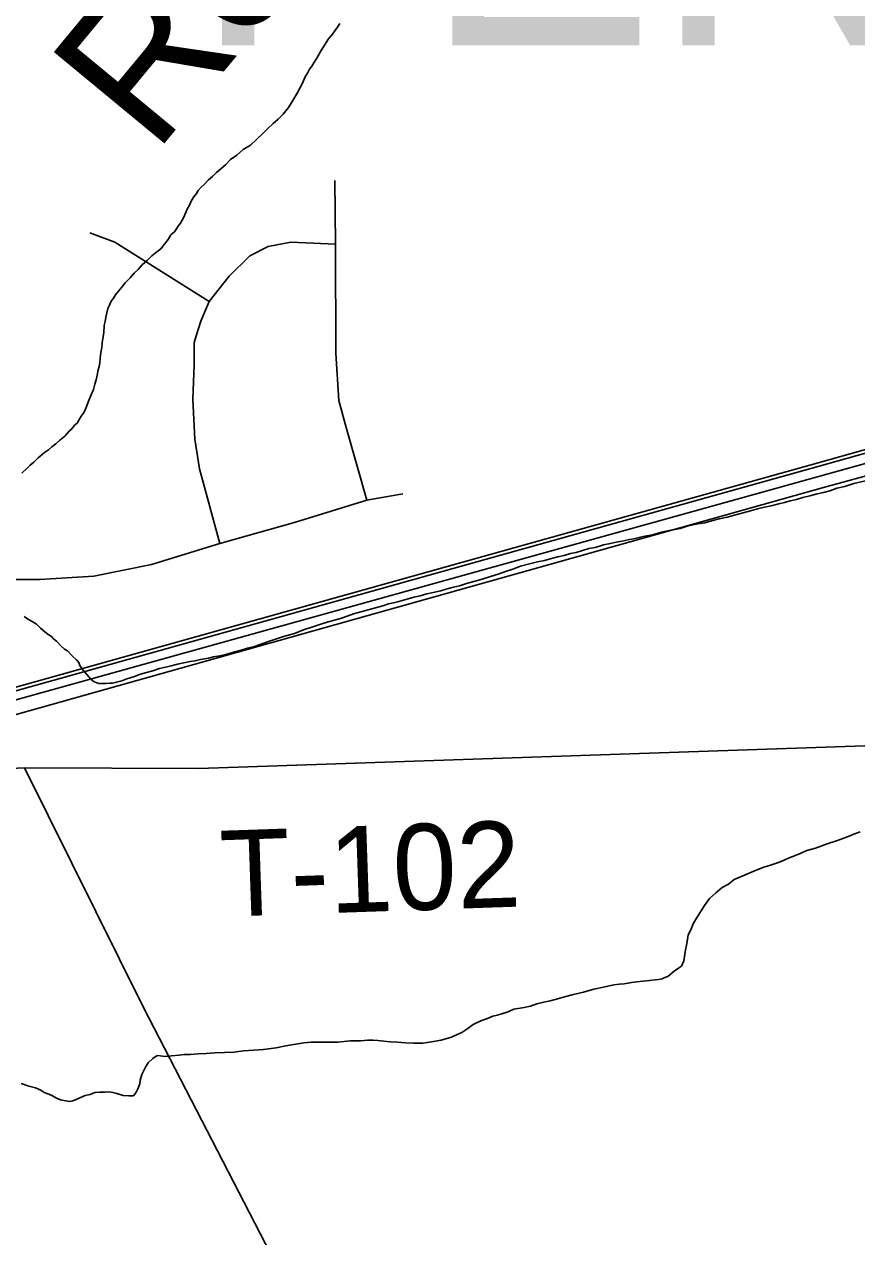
# Model space of a CAD drawing. Extents: x -59 to 82, y -3 to 49.
# Drawn here: x -49.648 to -49.098, y 47.639 to 48.44 of the extents above; entities that cross this region are included whole.
import ezdxf

# ---------------------------------------------------------------- set-up
doc = ezdxf.new("R2010")
doc.units = 0
for name, color, linetype in [('GM_X_Minor_River', 7, 'Continuous'), ('GM_X_Minor_River_Text', 7, 'Continuous'), ('GM_X_Rail_Line', 7, 'Continuous'), ('GM_X_Township_Road', 7, 'Continuous'), ('GM_X_Township_Road_Text', 7, 'Continuous'), ('GM_X_Township_Text', 7, 'Continuous')]:
    doc.layers.add(name, color=color, linetype=linetype)

msp = doc.modelspace()

# ---------------------------------------------------------------- linework, layer by layer
at = {"layer": 'GM_X_Minor_River'}
for p, q in [((-49.44261, 48.43558), (-49.44076, 48.4379)), ((-49.44076, 48.4379), (-49.43928, 48.44021)), ((-49.44927, 48.42594), (-49.44669, 48.43017)), ((-49.44669, 48.43017), (-49.44409, 48.43327)), ((-49.44409, 48.43327), (-49.44261, 48.43558)), ((-49.45223, 48.42132), (-49.44927, 48.42594)), ((-49.45776, 48.41208), (-49.45628, 48.41439)), ((-49.45628, 48.41439), (-49.45444, 48.41747)), ((-49.45444, 48.41747), (-49.45223, 48.42132)), ((-49.46219, 48.40515), (-49.46034, 48.40784)), ((-49.46034, 48.40784), (-49.45924, 48.41015)), ((-49.45924, 48.41015), (-49.45776, 48.41208)), ((-49.4673, 48.3944), (-49.464, 48.40055)), ((-49.464, 48.40055), (-49.46219, 48.40515)), ((-49.47025, 48.38939), (-49.4673, 48.3944)), ((-49.47654, 48.38052), (-49.4732, 48.38477)), ((-49.4732, 48.38477), (-49.47025, 48.38939)), ((-49.48702, 48.3708), (-49.48328, 48.3743)), ((-49.48328, 48.3743), (-49.4799, 48.37703)), ((-49.4799, 48.37703), (-49.47654, 48.38052)), ((-49.49823, 48.35993), (-49.49, 48.3677)), ((-49.49, 48.3677), (-49.48702, 48.3708)), ((-49.50312, 48.35717), (-49.49823, 48.35993)), ((-49.51473, 48.34705), (-49.51137, 48.35054)), ((-49.51137, 48.35054), (-49.50724, 48.35328)), ((-49.50724, 48.35328), (-49.50312, 48.35717)), ((-49.52334, 48.33927), (-49.52072, 48.34198)), ((-49.52072, 48.34198), (-49.51772, 48.34432)), ((-49.51772, 48.34432), (-49.51473, 48.34705)), ((-49.53082, 48.33227), (-49.52857, 48.33422)), ((-49.52857, 48.33422), (-49.52595, 48.33693)), ((-49.52595, 48.33693), (-49.52334, 48.33927)), ((-49.53711, 48.3234), (-49.53563, 48.32571)), ((-49.53563, 48.32571), (-49.53378, 48.32803)), ((-49.53378, 48.32803), (-49.53267, 48.32995)), ((-49.53267, 48.32995), (-49.53082, 48.33227)), ((-49.54004, 48.31764), (-49.53857, 48.32033)), ((-49.53857, 48.32033), (-49.53711, 48.3234)), ((-49.54443, 48.30842), (-49.54332, 48.31035)), ((-49.54332, 48.31035), (-49.54222, 48.31227)), ((-49.54222, 48.31227), (-49.54113, 48.31495)), ((-49.54113, 48.31495), (-49.54004, 48.31764)), ((-49.55075, 48.30069), (-49.5485, 48.30264)), ((-49.5485, 48.30264), (-49.54701, 48.30457)), ((-49.54701, 48.30457), (-49.54591, 48.30649)), ((-49.54591, 48.30649), (-49.54443, 48.30842)), ((-49.55593, 48.29336), (-49.55259, 48.29761)), ((-49.55259, 48.29761), (-49.55075, 48.30069)), ((-49.5664, 48.28364), (-49.56342, 48.28674)), ((-49.56342, 48.28674), (-49.56004, 48.28948)), ((-49.56004, 48.28948), (-49.55742, 48.29143)), ((-49.55742, 48.29143), (-49.55593, 48.29336)), ((-49.575, 48.27549), (-49.57238, 48.27782)), ((-49.57238, 48.27782), (-49.56978, 48.28092)), ((-49.56978, 48.28092), (-49.5664, 48.28364)), ((-49.58096, 48.2689), (-49.57761, 48.27239)), ((-49.57761, 48.27239), (-49.575, 48.27549)), ((-49.58728, 48.26117), (-49.58543, 48.26349)), ((-49.58543, 48.26349), (-49.58319, 48.26619)), ((-49.58319, 48.26619), (-49.58096, 48.2689)), ((-49.59243, 48.25194), (-49.59133, 48.25424)), ((-49.59133, 48.25424), (-49.59025, 48.25693)), ((-49.59025, 48.25693), (-49.58876, 48.25886)), ((-49.58876, 48.25886), (-49.58728, 48.26117)), ((-49.59416, 48.24354), (-49.59384, 48.24621)), ((-49.59384, 48.24621), (-49.59314, 48.24926)), ((-49.59314, 48.24926), (-49.59243, 48.25194)), ((-49.59516, 48.23629), (-49.59487, 48.24086)), ((-49.59487, 48.24086), (-49.59416, 48.24354)), ((-49.59616, 48.22943), (-49.59516, 48.23629)), ((-49.59748, 48.21914), (-49.59717, 48.22295)), ((-49.59717, 48.22295), (-49.59648, 48.22638)), ((-49.59648, 48.22638), (-49.59616, 48.22943)), ((-49.59884, 48.21151), (-49.59813, 48.2138)), ((-49.59813, 48.2138), (-49.59779, 48.21609)), ((-49.59779, 48.21609), (-49.59748, 48.21914)), ((-49.60024, 48.20501), (-49.59954, 48.20807)), ((-49.59954, 48.20807), (-49.59884, 48.21151)), ((-49.60346, 48.19506), (-49.60201, 48.19852)), ((-49.60201, 48.19852), (-49.60094, 48.20196)), ((-49.60094, 48.20196), (-49.60024, 48.20501)), ((-49.60672, 48.18663), (-49.60528, 48.19084)), ((-49.60528, 48.19084), (-49.60346, 48.19506)), ((-49.61003, 48.18086), (-49.60818, 48.18356)), ((-49.60818, 48.18356), (-49.60672, 48.18663)), ((-49.61596, 48.17276), (-49.61449, 48.17507)), ((-49.61449, 48.17507), (-49.61261, 48.17625)), ((-49.61261, 48.17625), (-49.6115, 48.17817)), ((-49.6115, 48.17817), (-49.61003, 48.18086)), ((-49.62419, 48.16499), (-49.62081, 48.16772)), ((-49.62081, 48.16772), (-49.61784, 48.1712)), ((-49.61784, 48.1712), (-49.61596, 48.17276)), ((-49.63431, 48.1568), (-49.63168, 48.15875)), ((-49.63168, 48.15875), (-49.62943, 48.1607)), ((-49.62943, 48.1607), (-49.62681, 48.16265)), ((-49.62681, 48.16265), (-49.62419, 48.16499)), ((-49.64367, 48.14863), (-49.64142, 48.15057)), ((-49.64142, 48.15057), (-49.63843, 48.15329)), ((-49.63843, 48.15329), (-49.63431, 48.1568)), ((-49.64927, 48.14319), (-49.64591, 48.1463)), ((-49.64591, 48.1463), (-49.64367, 48.14863)), ((-49.11102, 48.13324), (-49.10571, 48.13449)), ((-49.10571, 48.13449), (-49.09965, 48.13652)), ((-49.09965, 48.13652), (-49.09207, 48.13819)), ((-49.14172, 48.12501), (-49.13754, 48.12586)), ((-49.13754, 48.12586), (-49.13337, 48.12708)), ((-49.13337, 48.12708), (-49.12883, 48.12832)), ((-49.12883, 48.12832), (-49.1239, 48.12956)), ((-49.1239, 48.12956), (-49.11972, 48.1304)), ((-49.11972, 48.1304), (-49.11556, 48.13163)), ((-49.11556, 48.13163), (-49.11102, 48.13324)), ((-49.18341, 48.11427), (-49.16787, 48.11839)), ((-49.16787, 48.11839), (-49.16333, 48.11963)), ((-49.16333, 48.11963), (-49.15878, 48.12086)), ((-49.15878, 48.12086), (-49.15422, 48.12171)), ((-49.15422, 48.12171), (-49.14929, 48.12296)), ((-49.14929, 48.12296), (-49.1455, 48.12379)), ((-49.1455, 48.12379), (-49.14172, 48.12501)), ((-49.2092, 48.10842), (-49.20275, 48.1097)), ((-49.20275, 48.1097), (-49.1982, 48.11055)), ((-49.1982, 48.11055), (-49.19365, 48.11178)), ((-49.19365, 48.11178), (-49.18872, 48.11302)), ((-49.18872, 48.11302), (-49.18341, 48.11427)), ((-49.23878, 48.10136), (-49.23271, 48.10262)), ((-49.23271, 48.10262), (-49.22665, 48.10427)), ((-49.22665, 48.10427), (-49.22058, 48.10553)), ((-49.22058, 48.10553), (-49.21451, 48.10679)), ((-49.21451, 48.10679), (-49.2092, 48.10842)), ((-49.27482, 48.0934), (-49.27065, 48.09424)), ((-49.27065, 48.09424), (-49.26497, 48.09588)), ((-49.26497, 48.09588), (-49.26041, 48.09673)), ((-49.26041, 48.09673), (-49.25661, 48.09757)), ((-49.25661, 48.09757), (-49.25282, 48.09841)), ((-49.25282, 48.09841), (-49.24865, 48.09925)), ((-49.24865, 48.09925), (-49.24409, 48.10011)), ((-49.24409, 48.10011), (-49.23878, 48.10136)), ((-49.30856, 48.08472), (-49.30401, 48.08558)), ((-49.30401, 48.08558), (-49.29946, 48.08681)), ((-49.29946, 48.08681), (-49.29529, 48.08804)), ((-49.29529, 48.08804), (-49.29111, 48.08888)), ((-49.29111, 48.08888), (-49.28695, 48.09011)), ((-49.28695, 48.09011), (-49.28315, 48.09095)), ((-49.28315, 48.09095), (-49.27899, 48.09217)), ((-49.27899, 48.09217), (-49.27482, 48.0934)), ((-49.33468, 48.07659), (-49.32976, 48.07821)), ((-49.32976, 48.07821), (-49.32484, 48.07983)), ((-49.32484, 48.07983), (-49.31993, 48.08183)), ((-49.31993, 48.08183), (-49.31311, 48.08349)), ((-49.31311, 48.08349), (-49.30856, 48.08472)), ((-49.36006, 48.06885), (-49.35552, 48.07046)), ((-49.35552, 48.07046), (-49.35059, 48.0717)), ((-49.35059, 48.0717), (-49.34529, 48.07333)), ((-49.34529, 48.07333), (-49.33961, 48.07497)), ((-49.33961, 48.07497), (-49.33468, 48.07659)), ((-49.39418, 48.06017), (-49.39039, 48.06138)), ((-49.39039, 48.06138), (-49.38622, 48.06223)), ((-49.38622, 48.06223), (-49.38167, 48.06346)), ((-49.38167, 48.06346), (-49.3775, 48.06431)), ((-49.3775, 48.06431), (-49.37257, 48.06555)), ((-49.37257, 48.06555), (-49.3684, 48.06677)), ((-49.3684, 48.06677), (-49.36423, 48.068)), ((-49.36423, 48.068), (-49.36006, 48.06885)), ((-49.42525, 48.05155), (-49.41085, 48.05564)), ((-49.41085, 48.05564), (-49.40707, 48.05686)), ((-49.40707, 48.05686), (-49.40365, 48.05769)), ((-49.40365, 48.05769), (-49.40024, 48.05852)), ((-49.40024, 48.05852), (-49.39721, 48.05934)), ((-49.39721, 48.05934), (-49.39418, 48.06017)), ((-49.64772, 48.04855), (-49.64541, 48.04707)), ((-49.64541, 48.04707), (-49.64232, 48.04524)), ((-49.44683, 48.04502), (-49.4419, 48.04627)), ((-49.4419, 48.04627), (-49.43812, 48.04748)), ((-49.43812, 48.04748), (-49.43433, 48.0487)), ((-49.43433, 48.0487), (-49.43018, 48.05031)), ((-49.43018, 48.05031), (-49.42525, 48.05155)), ((-49.64232, 48.04524), (-49.63962, 48.04339)), ((-49.63962, 48.04339), (-49.6369, 48.04078)), ((-49.6369, 48.04078), (-49.63418, 48.03856)), ((-49.63418, 48.03856), (-49.63186, 48.0367)), ((-49.47636, 48.0353), (-49.46916, 48.03735)), ((-49.46916, 48.03735), (-49.46311, 48.03975)), ((-49.46311, 48.03975), (-49.45706, 48.04177)), ((-49.45706, 48.04177), (-49.45176, 48.0434)), ((-49.45176, 48.0434), (-49.44683, 48.04502)), ((-49.63186, 48.0367), (-49.62993, 48.0356)), ((-49.62993, 48.0356), (-49.62837, 48.03373)), ((-49.62837, 48.03373), (-49.62643, 48.03225)), ((-49.62643, 48.03225), (-49.62332, 48.02889)), ((-49.49566, 48.02882), (-49.49074, 48.03045)), ((-49.49074, 48.03045), (-49.48506, 48.03246)), ((-49.48506, 48.03246), (-49.47636, 48.0353)), ((-49.62332, 48.02889), (-49.62099, 48.02704)), ((-49.62099, 48.02704), (-49.61906, 48.02594)), ((-49.61906, 48.02594), (-49.61595, 48.02258)), ((-49.61595, 48.02258), (-49.61323, 48.01997)), ((-49.52598, 48.02098), (-49.52257, 48.02181)), ((-49.52257, 48.02181), (-49.5184, 48.02266)), ((-49.5184, 48.02266), (-49.51461, 48.0235)), ((-49.51461, 48.0235), (-49.51157, 48.02432)), ((-49.51157, 48.02432), (-49.50854, 48.02514)), ((-49.50854, 48.02514), (-49.50437, 48.02637)), ((-49.50437, 48.02637), (-49.50021, 48.02759)), ((-49.50021, 48.02759), (-49.49566, 48.02882)), ((-49.61323, 48.01997), (-49.61166, 48.0181)), ((-49.61166, 48.0181), (-49.61086, 48.01622)), ((-49.61086, 48.01622), (-49.6089, 48.01322)), ((-49.56278, 48.01263), (-49.55824, 48.01424)), ((-49.55824, 48.01424), (-49.55444, 48.01508)), ((-49.55444, 48.01508), (-49.55065, 48.01592)), ((-49.55065, 48.01592), (-49.54648, 48.01714)), ((-49.54648, 48.01714), (-49.54231, 48.01799)), ((-49.54231, 48.01799), (-49.53814, 48.01884)), ((-49.53814, 48.01884), (-49.53471, 48.01928)), ((-49.53471, 48.01928), (-49.5313, 48.02011)), ((-49.5313, 48.02011), (-49.52598, 48.02098)), ((-49.6089, 48.01322), (-49.60499, 48.00873)), ((-49.60499, 48.00873), (-49.60343, 48.00686)), ((-49.60343, 48.00686), (-49.6015, 48.00538)), ((-49.6015, 48.00538), (-49.59843, 48.0043)), ((-49.58929, 48.00449), (-49.58587, 48.00532)), ((-49.58587, 48.00532), (-49.58322, 48.00613)), ((-49.58322, 48.00613), (-49.57982, 48.00734)), ((-49.57982, 48.00734), (-49.5749, 48.00896)), ((-49.5749, 48.00896), (-49.57149, 48.01017)), ((-49.57149, 48.01017), (-49.5677, 48.01139)), ((-49.5677, 48.01139), (-49.56278, 48.01263)), ((-49.59843, 48.0043), (-49.59614, 48.00435)), ((-49.59614, 48.00435), (-49.59386, 48.0044)), ((-49.59386, 48.0044), (-49.59119, 48.00445)), ((-49.59119, 48.00445), (-49.58929, 48.00449)), ((-49.11057, 47.90048), (-49.10451, 47.9028)), ((-49.10451, 47.9028), (-49.0996, 47.90473)), ((-49.0996, 47.90473), (-49.09543, 47.90628)), ((-49.13518, 47.89194), (-49.13065, 47.89387)), ((-49.13065, 47.89387), (-49.12496, 47.89543)), ((-49.12496, 47.89543), (-49.11663, 47.89853)), ((-49.11663, 47.89853), (-49.11057, 47.90048)), ((-49.15411, 47.88458), (-49.14957, 47.88613)), ((-49.14957, 47.88613), (-49.14579, 47.88768)), ((-49.14579, 47.88768), (-49.14238, 47.88923)), ((-49.14238, 47.88923), (-49.13897, 47.89039)), ((-49.13897, 47.89039), (-49.13518, 47.89194)), ((-49.17872, 47.87491), (-49.1719, 47.87762)), ((-49.1719, 47.87762), (-49.16585, 47.88032)), ((-49.16585, 47.88032), (-49.15979, 47.88264)), ((-49.15979, 47.88264), (-49.15411, 47.88458)), ((-49.1908, 47.86608), (-49.18665, 47.86953)), ((-49.18665, 47.86953), (-49.18249, 47.87184)), ((-49.18249, 47.87184), (-49.17872, 47.87491)), ((-49.19832, 47.85767), (-49.19494, 47.86225)), ((-49.19494, 47.86225), (-49.1908, 47.86608)), ((-49.20357, 47.84927), (-49.20095, 47.85347)), ((-49.20095, 47.85347), (-49.19832, 47.85767)), ((-49.20731, 47.84165), (-49.20582, 47.84545)), ((-49.20582, 47.84545), (-49.20357, 47.84927)), ((-49.20953, 47.83517), (-49.20918, 47.83821)), ((-49.20918, 47.83821), (-49.20731, 47.84165)), ((-49.211, 47.82832), (-49.21026, 47.83136)), ((-49.21026, 47.83136), (-49.20953, 47.83517)), ((-49.21357, 47.81766), (-49.21208, 47.82109)), ((-49.21208, 47.82109), (-49.211, 47.82832)), ((-49.22263, 47.81076), (-49.21847, 47.8142)), ((-49.21847, 47.8142), (-49.21545, 47.81613)), ((-49.21545, 47.81613), (-49.21357, 47.81766)), ((-49.2651, 47.80361), (-49.25828, 47.80518)), ((-49.25828, 47.80518), (-49.25448, 47.80559)), ((-49.25448, 47.80559), (-49.25145, 47.80599)), ((-49.25145, 47.80599), (-49.24879, 47.80639)), ((-49.24879, 47.80639), (-49.24652, 47.80679)), ((-49.24652, 47.80679), (-49.2431, 47.80719)), ((-49.2431, 47.80719), (-49.23893, 47.8076)), ((-49.23893, 47.8076), (-49.23476, 47.80801)), ((-49.23476, 47.80801), (-49.23096, 47.80842)), ((-49.23096, 47.80842), (-49.22868, 47.80881)), ((-49.22868, 47.80881), (-49.22641, 47.80921)), ((-49.22641, 47.80921), (-49.22452, 47.80998)), ((-49.22452, 47.80998), (-49.22263, 47.81076)), ((-49.29617, 47.79579), (-49.29087, 47.79735)), ((-49.29087, 47.79735), (-49.28481, 47.79891)), ((-49.28481, 47.79891), (-49.27836, 47.80048)), ((-49.27836, 47.80048), (-49.27154, 47.80243)), ((-49.27154, 47.80243), (-49.2651, 47.80361)), ((-49.32876, 47.7872), (-49.32422, 47.78913)), ((-49.32422, 47.78913), (-49.3174, 47.79032)), ((-49.3174, 47.79032), (-49.31322, 47.79111)), ((-49.31322, 47.79111), (-49.30906, 47.79266)), ((-49.30906, 47.79266), (-49.30451, 47.79384)), ((-49.30451, 47.79384), (-49.30034, 47.79462)), ((-49.30034, 47.79462), (-49.29617, 47.79579)), ((-49.3511, 47.77906), (-49.34618, 47.78138)), ((-49.34618, 47.78138), (-49.34164, 47.78293)), ((-49.34164, 47.78293), (-49.33823, 47.78448)), ((-49.33823, 47.78448), (-49.3352, 47.78526)), ((-49.3352, 47.78526), (-49.33217, 47.78604)), ((-49.33217, 47.78604), (-49.32876, 47.7872)), ((-49.36206, 47.77215), (-49.35865, 47.77369)), ((-49.35865, 47.77369), (-49.35525, 47.77599)), ((-49.35525, 47.77599), (-49.3511, 47.77906)), ((-49.47478, 47.76489), (-49.46833, 47.76607)), ((-49.46833, 47.76607), (-49.46302, 47.76687)), ((-49.46302, 47.76687), (-49.45809, 47.76729)), ((-49.45809, 47.76729), (-49.45467, 47.76731)), ((-49.45467, 47.76731), (-49.45126, 47.76734)), ((-49.45126, 47.76734), (-49.44822, 47.76736)), ((-49.44822, 47.76736), (-49.4448, 47.76738)), ((-49.4448, 47.76738), (-49.44062, 47.76741)), ((-49.44062, 47.76741), (-49.43645, 47.76782)), ((-49.43645, 47.76782), (-49.43228, 47.76823)), ((-49.43228, 47.76823), (-49.42544, 47.76828)), ((-49.42544, 47.76828), (-49.42089, 47.76869)), ((-49.42089, 47.76869), (-49.41747, 47.76871)), ((-49.41747, 47.76871), (-49.41405, 47.76836)), ((-49.41405, 47.76836), (-49.41025, 47.768)), ((-49.41025, 47.768), (-49.40607, 47.76766)), ((-49.40607, 47.76766), (-49.40113, 47.76731)), ((-49.40113, 47.76731), (-49.39581, 47.76697)), ((-49.39581, 47.76697), (-49.39049, 47.76663)), ((-49.39049, 47.76663), (-49.38632, 47.76665)), ((-49.38632, 47.76665), (-49.38442, 47.76667)), ((-49.38442, 47.76667), (-49.37873, 47.76747)), ((-49.37873, 47.76747), (-49.37228, 47.76865)), ((-49.37228, 47.76865), (-49.36546, 47.7706)), ((-49.36546, 47.7706), (-49.36206, 47.77215)), ((-49.56281, 47.75667), (-49.55979, 47.75859)), ((-49.55979, 47.75859), (-49.55789, 47.75823)), ((-49.55789, 47.75823), (-49.55447, 47.75787)), ((-49.55447, 47.75787), (-49.55029, 47.75828)), ((-49.55029, 47.75828), (-49.54536, 47.75869)), ((-49.54536, 47.75869), (-49.54195, 47.7591)), ((-49.54195, 47.7591), (-49.53777, 47.75913)), ((-49.53777, 47.75913), (-49.53284, 47.75954)), ((-49.53284, 47.75954), (-49.52752, 47.75996)), ((-49.52752, 47.75996), (-49.52183, 47.76038)), ((-49.52183, 47.76038), (-49.51538, 47.76042)), ((-49.51538, 47.76042), (-49.5093, 47.76085)), ((-49.5093, 47.76085), (-49.50285, 47.76165)), ((-49.50285, 47.76165), (-49.49602, 47.76208)), ((-49.49602, 47.76208), (-49.48957, 47.7625)), ((-49.48957, 47.7625), (-49.48122, 47.7637)), ((-49.48122, 47.7637), (-49.47478, 47.76489)), ((-49.56994, 47.74598), (-49.56845, 47.74903)), ((-49.56845, 47.74903), (-49.56733, 47.75132)), ((-49.56733, 47.75132), (-49.56583, 47.75361)), ((-49.56583, 47.75361), (-49.56281, 47.75667)), ((-49.57141, 47.73989), (-49.57105, 47.74217)), ((-49.57105, 47.74217), (-49.56994, 47.74598)), ((-49.64964, 47.7401), (-49.64469, 47.73824)), ((-49.64469, 47.73824), (-49.64012, 47.73713)), ((-49.64012, 47.73713), (-49.63669, 47.73563)), ((-49.63669, 47.73563), (-49.6344, 47.73413)), ((-49.6344, 47.73413), (-49.63135, 47.73301)), ((-49.63135, 47.73301), (-49.62907, 47.73189)), ((-49.60401, 47.73282), (-49.60098, 47.73399)), ((-49.60098, 47.73399), (-49.59795, 47.73438)), ((-49.59795, 47.73438), (-49.59453, 47.73441)), ((-49.59453, 47.73441), (-49.59187, 47.73443)), ((-49.59187, 47.73443), (-49.58921, 47.73407)), ((-49.58921, 47.73407), (-49.58654, 47.73333)), ((-49.58654, 47.73333), (-49.58236, 47.73222)), ((-49.57552, 47.73188), (-49.57402, 47.73379)), ((-49.57402, 47.73379), (-49.57252, 47.73646)), ((-49.57252, 47.73646), (-49.57141, 47.73989)), ((-49.62907, 47.73189), (-49.62639, 47.73039)), ((-49.62639, 47.73039), (-49.62373, 47.72927)), ((-49.62373, 47.72927), (-49.62145, 47.7289)), ((-49.62145, 47.7289), (-49.61764, 47.72817)), ((-49.61764, 47.72817), (-49.61575, 47.72856)), ((-49.61575, 47.72856), (-49.61386, 47.72934)), ((-49.61386, 47.72934), (-49.61083, 47.7305)), ((-49.61083, 47.7305), (-49.60742, 47.73204)), ((-49.60742, 47.73204), (-49.60401, 47.73282)), ((-49.58236, 47.73222), (-49.57856, 47.73186)), ((-49.57856, 47.73186), (-49.57552, 47.73188))]:
    msp.add_line(p, q, dxfattribs=at)
at = {"layer": 'GM_X_Rail_Line'}
for p, q in [((-49.12334, 48.15014), (-48.70115, 48.26874)), ((-49.12271, 48.14791), (-48.70052, 48.26652)), ((-48.81535, 48.2266), (-49.73401, 47.97112)), ((-49.33841, 48.08996), (-49.12334, 48.15014)), ((-49.33778, 48.08773), (-49.12271, 48.14791)), ((-49.11981, 48.13373), (-49.07574, 48.14583)), ((-49.42135, 48.04896), (-49.11981, 48.13373)), ((-49.70408, 47.9877), (-49.33841, 48.08996)), ((-49.70345, 47.98548), (-49.33778, 48.08773)), ((-49.65846, 47.98237), (-49.42135, 48.04896))]:
    msp.add_line(p, q, dxfattribs=at)
at = {"layer": 'GM_X_Township_Road'}
for p, q in [((-49.44216, 48.29464), (-49.44255, 48.33657)), ((-49.58791, 48.29581), (-49.60437, 48.30209)), ((-49.52561, 48.25662), (-49.58791, 48.29581)), ((-49.48644, 48.29307), (-49.47154, 48.29581)), ((-49.47154, 48.29581), (-49.44216, 48.29464)), ((-49.44177, 48.22252), (-49.44216, 48.29464)), ((-49.51229, 48.27347), (-49.49858, 48.2868)), ((-49.49858, 48.2868), (-49.48644, 48.29307)), ((-49.52561, 48.25662), (-49.51229, 48.27347)), ((-49.5311, 48.24369), (-49.52561, 48.25662)), ((-49.53385, 48.23467), (-49.5311, 48.24369)), ((-49.53541, 48.22957), (-49.53385, 48.23467)), ((-49.53541, 48.21507), (-49.53541, 48.22957)), ((-49.43981, 48.19117), (-49.44177, 48.22252)), ((-49.5362, 48.19195), (-49.53541, 48.21507)), ((-49.53502, 48.16569), (-49.5362, 48.19195)), ((-49.43511, 48.17353), (-49.43981, 48.19117)), ((-49.42139, 48.12532), (-49.43511, 48.17353)), ((-49.53188, 48.14609), (-49.53502, 48.16569)), ((-49.51856, 48.09671), (-49.53188, 48.14609)), ((-49.42139, 48.12532), (-49.39749, 48.12963)), ((-49.46841, 48.11082), (-49.42139, 48.12532)), ((-49.51856, 48.09671), (-49.46841, 48.11082)), ((-49.56362, 48.08299), (-49.51856, 48.09671)), ((-49.60163, 48.07515), (-49.56362, 48.08299)), ((-49.69701, 48.07313), (-49.63733, 48.07296)), ((-49.63733, 48.07296), (-49.60163, 48.07515)), ((-49.53224, 47.94804), (-49.00896, 47.96604)), ((-49.7584, 47.94325), (-49.64758, 47.94859)), ((-49.64758, 47.94859), (-49.53224, 47.94804)), ((-49.56905, 47.79076), (-49.64758, 47.94859)), ((-49.45879, 47.57712), (-49.56905, 47.79076))]:
    msp.add_line(p, q, dxfattribs=at)

# ---------------------------------------------------------------- texts
at = {"layer": 'GM_X_Minor_River_Text'}
msp.add_text('Red', height=0.094751, rotation=50.42054, dxfattribs=at).set_placement((-49.5617, 48.35308))
at = {"layer": 'GM_X_Township_Road_Text'}
msp.add_text('T-102', height=0.056818, rotation=1.96523, dxfattribs=at).set_placement((-49.5173, 47.85017))
at = {"layer": 'GM_X_Township_Text'}
msp.add_text('PERRY', height=0.170455, rotation=0.00001, dxfattribs=at).set_placement((-49.53571, 48.42579))

doc.saveas('drawing.dxf')
